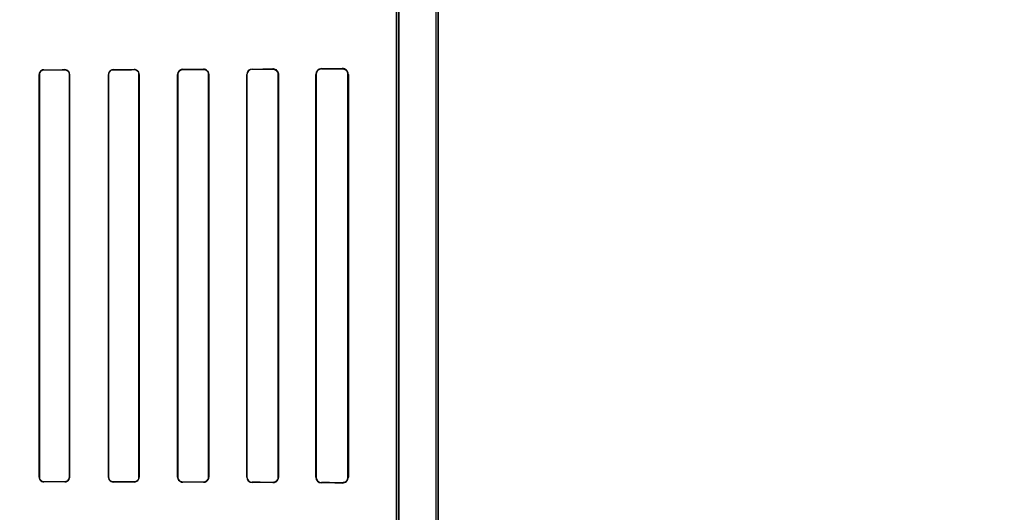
# Model space of a CAD drawing. Header units: millimetres. Extents: x 0 to 297, y 0 to 210.
# Tile 373 of 455: x 242.846 to 243.414, y 158.323 to 158.607. Entities that reach past the tile are written whole.
import ezdxf

# ---------------------------------------------------------------- set-up
doc = ezdxf.new("R2010")
doc.units = ezdxf.units.MM
doc.header["$LTSCALE"] = 16.335
doc.layers.get('0').update_dxf_attribs({"linetype": 'CONTINUOUS'})
for name, color, linetype in [('AXES_REF', 7, 'CONTINUOUS'), ('INTFCLR_1', 7, 'CONTINUOUS'), ('INTFCLR_72935', 7, 'CONTINUOUS')]:
    doc.layers.add(name, color=color, linetype=linetype)

msp = doc.modelspace()

# ---------------------------------------------------------------- linework, layer by layer
at = {"color": 7, "linetype": 'Continuous'}
for radius in [7.756662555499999, 7.756, 7.706331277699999]:
    msp.add_circle((241.4302422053, 154.539298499), radius, dxfattribs=at)
msp.add_arc((241.4302422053, 154.539298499), 7.68, 278.2771290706, 261.7228709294, dxfattribs=at)
at = {"layer": 'AXES_REF', "color": 9, "linetype": 'Continuous'}
msp.add_circle((241.4302422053, 154.539298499), 4.7428614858, dxfattribs=at)
msp.add_arc((241.4302422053, 154.539298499), 7.075609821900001, 94.4118118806, 85.5881881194, dxfattribs=at)
at = {"layer": 'INTFCLR_1', "color": 6, "linetype": 'Continuous'}
for p, q in [((243.0862968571, 159.4753006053), (243.0862968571, 157.3392871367)), ((243.087707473, 159.4752871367), (243.087707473, 157.3392871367)), ((243.063707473, 158.7293596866), (243.063707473, 157.7652145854)), ((243.0651180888, 157.765214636), (243.0651180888, 158.7293596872)), ((242.8577218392, 158.5752871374), (242.8577218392, 158.3432871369)), ((242.857817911, 158.5752871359), (242.857817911, 158.3432871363)), ((242.8751486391, 158.3432871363), (242.8751486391, 158.5752871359)), ((242.8752478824, 158.3432871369), (242.8752478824, 158.5752871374)), ((242.8976288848, 158.5752871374), (242.8976288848, 158.3432871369)), ((242.8977319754, 158.5752871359), (242.8977319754, 158.3432871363)), ((242.9152443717, 158.3432871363), (242.9152443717, 158.5752871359)), ((242.915352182, 158.3432871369), (242.915352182, 158.5752871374)), ((242.937509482, 158.5752871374), (242.937509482, 158.3432871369)), ((242.9376231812, 158.5752871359), (242.9376231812, 158.3432871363)), ((242.955366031, 158.3432871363), (242.955366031, 158.5752871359)), ((242.9554872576, 158.3432871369), (242.9554872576, 158.5752871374)), ((242.9773531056, 158.5752871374), (242.9773531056, 158.3432871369)), ((242.9774842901, 158.5752871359), (242.9774842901, 158.3432871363)), ((242.9955236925, 158.3432871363), (242.9955236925, 158.5752871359)), ((242.9956687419, 158.3432871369), (242.9956687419, 158.5752871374)), ((243.0171345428, 158.5752871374), (243.0171345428, 158.3432871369)), ((243.0173005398, 158.5752871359), (243.0173005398, 158.3432871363)), ((243.0357406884, 158.3432871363), (243.0357406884, 158.5752871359)), ((243.0359434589, 158.3432871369), (243.0359434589, 158.5752871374))]:
    msp.add_line(p, q, dxfattribs=at)
at = {"layer": 'INTFCLR_1', "color": 9, "linetype": 'Continuous'}
for p, q in [((242.8604658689, 158.5779401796), (242.8604658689, 158.5780368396)), ((242.8724658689, 158.578062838), (242.8724658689, 158.577964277)), ((242.9004658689, 158.5780276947), (242.9004658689, 158.5781316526)), ((242.9124658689, 158.5781650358), (242.9124658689, 158.5780582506)), ((242.9404658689, 158.5781386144), (242.9404658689, 158.5782536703)), ((242.9524658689, 158.5782970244), (242.9524658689, 158.5781774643)), ((242.9804658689, 158.5782806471), (242.9804658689, 158.5784142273)), ((242.9924658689, 158.5784731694), (242.9924658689, 158.5783313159)), ((243.0204658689, 158.5784698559), (243.0204658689, 158.5786414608)), ((243.0324658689, 158.5787341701), (243.0324658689, 158.5785409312)), ((242.8577218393, 158.5752871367), (242.8578179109, 158.5752871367)), ((242.875148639, 158.5752871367), (242.8752478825, 158.5752871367)), ((242.8976288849, 158.5752871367), (242.8977319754, 158.5752871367)), ((242.9152443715, 158.5752871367), (242.9153521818, 158.5752871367)), ((242.9375094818, 158.5752871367), (242.9376231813, 158.5752871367)), ((242.9553660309, 158.5752871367), (242.9554872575, 158.5752871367)), ((242.9773531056, 158.5752871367), (242.97748429, 158.5752871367)), ((242.9955236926, 158.5752871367), (242.9956687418, 158.5752871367)), ((243.0171345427, 158.5752871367), (243.0173005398, 158.5752871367)), ((243.0357406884, 158.5752871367), (243.035943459, 158.5752871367)), ((242.8578179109, 158.3432871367), (242.8577218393, 158.3432871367)), ((242.8604658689, 158.3405374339), (242.8604658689, 158.3406340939)), ((242.8724658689, 158.3406099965), (242.8724658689, 158.3405114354)), ((242.8752478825, 158.3432871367), (242.875148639, 158.3432871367)), ((242.8977319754, 158.3432871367), (242.8976288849, 158.3432871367)), ((242.9004658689, 158.3404426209), (242.9004658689, 158.3405465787)), ((242.9124658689, 158.3405160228), (242.9124658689, 158.3404092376)), ((242.9153521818, 158.3432871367), (242.9152443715, 158.3432871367)), ((242.9376231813, 158.3432871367), (242.9375094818, 158.3432871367)), ((242.9404658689, 158.3403206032), (242.9404658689, 158.340435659)), ((242.9524658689, 158.3403968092), (242.9524658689, 158.340277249)), ((242.9554872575, 158.3432871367), (242.9553660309, 158.3432871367)), ((242.97748429, 158.3432871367), (242.9773531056, 158.3432871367)), ((242.9804658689, 158.3401600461), (242.9804658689, 158.3402936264)), ((242.9924658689, 158.3402429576), (242.9924658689, 158.3401011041)), ((242.9956687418, 158.3432871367), (242.9955236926, 158.3432871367)), ((243.0173005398, 158.3432871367), (243.0171345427, 158.3432871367)), ((243.0204658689, 158.3399328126), (243.0204658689, 158.3401044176)), ((243.0324658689, 158.3400333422), (243.0324658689, 158.3398401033)), ((243.035943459, 158.3432871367), (243.0357406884, 158.3432871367))]:
    msp.add_line(p, q, dxfattribs=at)
at = {"layer": 'INTFCLR_1', "color": 7, "linetype": 'Continuous'}
for points in [[(242.9934405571, 158.5781756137), (242.9933405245, 158.5782069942), (242.9932382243, 158.5782352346), (242.9931337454, 158.5782601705), (242.9930272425, 158.5782816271), (242.9929187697, 158.5782994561), (242.9928082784, 158.578313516), (242.9926958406, 158.5783236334), (242.992581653, 158.5783296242), (242.9924658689, 158.5783313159)], [(242.953462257, 158.3404429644), (242.9533597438, 158.3404095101), (242.9532549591, 158.3403794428), (242.9531480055, 158.3403529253), (242.9530390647, 158.340330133), (242.9529281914, 158.3403112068), (242.9528153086, 158.3402962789), (242.9527004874, 158.3402855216), (242.9525839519, 158.3402791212), (242.9524658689, 158.340277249)], [(242.9924658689, 158.3402429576), (242.9925748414, 158.3402444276), (242.9926847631, 158.3402498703), (242.9927954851, 158.3402593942), (242.9929077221, 158.3402732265), (242.993020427, 158.3402914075), (242.9931308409, 158.3403134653), (242.9932379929, 158.3403389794), (242.9933426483, 158.3403679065), (242.9934447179, 158.3404000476)]]:
    msp.add_lwpolyline(points, dxfattribs=at)
at = {"layer": 'INTFCLR_1', "color": 6, "linetype": 'Continuous'}
for centre, radius, start, end in [((242.9404746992, 158.5752871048), 0.0028515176, 90.17742705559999, 179.999375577), ((242.9524772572, 158.5752870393), 0.0030100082, 0.0018672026, 90.2167784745), ((242.9804803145, 158.5752870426), 0.0031272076, 90.26466463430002, 179.9982645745), ((242.9804778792, 158.5752870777), 0.0029935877, 90.2298717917, 179.9988857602), ((242.9924825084, 158.5752869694), 0.0031862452, 0.0030195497, 90.2992151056), ((243.0204892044, 158.5752868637), 0.0033546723, 90.3985576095, 179.9953266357), ((243.0204834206, 158.5752870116), 0.003182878, 90.3159511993, 179.9977619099), ((243.0324957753, 158.5752865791), 0.0034477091, 0.009277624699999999, 90.4970040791), ((243.0324866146, 158.5752869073), 0.0032540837, 0.0040245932, 90.3652767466), ((242.9804803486, 158.3432872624), 0.003127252, 180.0022992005, 269.7347116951), ((242.9804779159, 158.3432872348), 0.0029936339, 180.0018839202, 269.7694291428), ((242.9924825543, 158.3432872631), 0.0031861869, 269.6999553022, 359.9977305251), ((243.020489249, 158.3432874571), 0.0033547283, 180.0054693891, 269.600686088), ((243.020483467, 158.3432873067), 0.0031829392, 180.003066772, 269.6832180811), ((243.0324956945, 158.3432877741), 0.0034477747, 269.5043503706, 359.9894106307), ((243.0324866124, 158.3432873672), 0.0032540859, 269.6347627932, 359.9959357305)]:
    msp.add_arc(centre, radius, start, end, dxfattribs=at)
for centre, major_axis, ratio, start_param, end_param in [((242.6464658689, 158.5792871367), (0.4172416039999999, 0), 0.0034906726, -1.0322457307, -0.9983944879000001), ((242.6464658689, 158.5792871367), (0.441241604, 0), 0.0034906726, -1.0644388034, -1.0330623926), ((242.6464658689, 158.5792871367), (0.4172416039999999, 0), 0.0034906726, -0.9162996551, -0.8795209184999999), ((242.6464658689, 158.5792871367), (0.441241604, 0), 0.0034906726, -0.9573995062, -0.9237350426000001), ((242.6464658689, 158.5792871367), (0.4172416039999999, 0), 0.0034906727, -0.7888979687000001, -0.7475038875), ((242.6464658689, 158.5792871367), (0.441241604, 0), 0.0034906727, -0.8415583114, -0.8044638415), ((242.6464658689, 158.5792871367), (0.4172416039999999, 0), 0.0034906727, -0.642674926, -0.5930216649), ((242.6464658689, 158.5792871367), (0.441241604, 0), 0.0034906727, -0.7121557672, -0.6694696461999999), ((242.6464658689, 158.5792871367), (0.4172416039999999, 0), 0.0034906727, -0.4592997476, -0.3894356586), ((242.6464658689, 158.5792871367), (0.441241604, 0), 0.0034906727, -0.5593349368, -0.5057648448), ((242.6464658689, 158.3392871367), (0.441241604, 0), 0.0034906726, 1.0330623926, 1.0644388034), ((242.6464658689, 158.3392871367), (0.4172416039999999, 0), 0.0034906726, 0.9983944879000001, 1.0322457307), ((242.6464658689, 158.3392871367), (0.441241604, 0), 0.0034906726, 0.9237350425, 0.9573995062), ((242.6464658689, 158.3392871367), (0.4172416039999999, 0), 0.0034906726, 0.8795209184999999, 0.9162996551), ((242.6464658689, 158.3392871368), (0.441241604, 0), 0.0034906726, 0.8044638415, 0.8415583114), ((242.6464658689, 158.3392871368), (0.4172416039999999, 0), 0.0034906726, 0.7475038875, 0.7888979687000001), ((242.6464658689, 158.3392871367), (0.441241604, 0), 0.0034906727, 0.6694696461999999, 0.7121557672), ((242.6464658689, 158.3392871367), (0.4172416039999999, 0), 0.0034906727, 0.5930216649, 0.642674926), ((242.6464658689, 158.3392871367), (0.441241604, 0), 0.0034906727, 0.5057648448, 0.5593349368), ((242.6464658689, 158.3392871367), (0.4172416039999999, 0), 0.0034906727, 0.3894356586, 0.4592997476)]:
    msp.add_ellipse(centre, major_axis=major_axis, ratio=ratio, start_param=start_param, end_param=end_param, dxfattribs=at)
for points, knots in [([(242.860465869, 158.5780368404), (242.8599619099, 158.5780357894), (242.858543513, 158.577658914), (242.8577218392, 158.5761753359), (242.8577218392, 158.5752871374)], [0, 0, 0, 0, 0.3619991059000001, 1, 1, 1, 1]), ([(242.8604658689, 158.5779401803), (242.8599246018, 158.5779391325), (242.8585436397, 158.5775203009), (242.857817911, 158.5760934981), (242.857817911, 158.5752871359)], [0, 0, 0, 0, 0.4016443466, 1, 1, 1, 1]), ([(242.8752478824, 158.5752871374), (242.8752478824, 158.5758805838), (242.8747826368, 158.5773353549), (242.8732873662, 158.5780646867), (242.872465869, 158.5780628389)], [0, 0, 0, 0, 0.4194128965, 1, 1, 1, 1]), ([(242.8751486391, 158.5752871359), (242.8751486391, 158.5758641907), (242.8746950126, 158.5772681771), (242.8732536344, 158.5779659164), (242.872465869, 158.5779642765)], [0, 0, 0, 0, 0.4228059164, 1, 1, 1, 1]), ([(242.9004658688, 158.5781316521), (242.899927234, 158.5781302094), (242.8984566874, 158.5777226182), (242.8976288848, 158.5761896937), (242.8976288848, 158.5752871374)], [0, 0, 0, 0, 0.3737436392, 1, 1, 1, 1]), ([(242.9004658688, 158.5780276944), (242.8999533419, 158.5780264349), (242.8985377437, 158.5776403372), (242.8977319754, 158.5761627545), (242.8977319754, 158.5752871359)], [0, 0, 0, 0, 0.3692176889, 1, 1, 1, 1]), ([(242.915352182, 158.5752871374), (242.915352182, 158.5758814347), (242.9148916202, 158.5773857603), (242.9133379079, 158.5781675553), (242.9124658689, 158.5781650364)], [0, 0, 0, 0, 0.4052930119, 1, 1, 1, 1]), ([(242.9152443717, 158.5752871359), (242.9152443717, 158.5758684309), (242.91479152, 158.5773186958), (242.9132968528, 158.5780604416), (242.9124658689, 158.5780582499)], [0, 0, 0, 0, 0.4115998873, 1, 1, 1, 1]), ([(242.940465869, 158.5782536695), (242.9398721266, 158.5782516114), (242.938332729, 158.5777927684), (242.937509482, 158.5761981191), (242.937509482, 158.5752871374)], [0, 0, 0, 0, 0.3945869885, 1, 1, 1, 1]), ([(242.955366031, 158.5752871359), (242.955366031, 158.5758650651), (242.9549245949, 158.5773730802), (242.9533599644, 158.5781804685), (242.9524658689, 158.5781774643)], [0, 0, 0, 0, 0.3926070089, 1, 1, 1, 1]), ([(242.8577218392, 158.3432871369), (242.8577218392, 158.3426939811), (242.858187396, 158.3412554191), (242.8596606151, 158.3405391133), (242.860465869, 158.3405374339)], [0, 0, 0, 0, 0.424164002, 1, 1, 1, 1]), ([(242.857817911, 158.3432871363), (242.857817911, 158.3427110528), (242.8582711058, 158.3413221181), (242.8596923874, 158.3406355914), (242.8604658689, 158.340634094)], [0, 0, 0, 0, 0.4268656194, 1, 1, 1, 1]), ([(242.872465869, 158.3405114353), (242.8729815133, 158.3405102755), (242.8744202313, 158.3408919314), (242.8752478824, 158.3423933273), (242.8752478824, 158.3432871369)], [0, 0, 0, 0, 0.3658474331, 1, 1, 1, 1]), ([(242.872465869, 158.3406099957), (242.8729585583, 158.3406089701), (242.8743448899, 158.3409727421), (242.8751486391, 158.3424209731), (242.8751486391, 158.3432871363)], [0, 0, 0, 0, 0.3625779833, 1, 1, 1, 1]), ([(242.8976288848, 158.3432871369), (242.8976288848, 158.3426904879), (242.8980926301, 158.3412065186), (242.8996173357, 158.3404448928), (242.9004658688, 158.34044262)], [0, 0, 0, 0, 0.4128529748, 1, 1, 1, 1]), ([(242.8977319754, 158.3432871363), (242.8977319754, 158.3427062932), (242.8981850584, 158.3412750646), (242.8996538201, 158.3405485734), (242.9004658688, 158.3405465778)], [0, 0, 0, 0, 0.4170044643, 1, 1, 1, 1]), ([(242.9124658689, 158.3404092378), (242.913021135, 158.340407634), (242.9145185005, 158.3408229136), (242.915352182, 158.3423787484), (242.915352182, 158.3432871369)], [0, 0, 0, 0, 0.3793705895, 1, 1, 1, 1]), ([(242.9124658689, 158.3405160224), (242.9129924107, 158.3405146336), (242.9144319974, 158.3409067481), (242.9152443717, 158.3424052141), (242.9152443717, 158.3432871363)], [0, 0, 0, 0, 0.3738419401, 1, 1, 1, 1]), ([(242.937509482, 158.3432871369), (242.937509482, 158.3426951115), (242.9379601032, 158.3411538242), (242.9395531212, 158.3403237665), (242.940465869, 158.3403206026)], [0, 0, 0, 0, 0.393430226, 1, 1, 1, 1]), ([(242.9376231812, 158.3432871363), (242.9376231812, 158.3427047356), (242.938071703, 158.3412209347), (242.9396008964, 158.3404383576), (242.9404658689, 158.3404356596)], [0, 0, 0, 0, 0.4023834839, 1, 1, 1, 1]), ([(242.9524658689, 158.3403968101), (242.9530455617, 158.3403948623), (242.9545547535, 158.3408341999), (242.955366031, 158.3423948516), (242.955366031, 158.3432871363)], [0, 0, 0, 0, 0.3938203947, 1, 1, 1, 1])]:
    msp.add_open_spline(points, degree=3, knots=knots, dxfattribs=at)
at = {"layer": 'INTFCLR_1', "color": 7, "linetype": 'Continuous'}
for points, knots in [([(242.9955236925, 158.5752871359), (242.9955238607, 158.5758165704), (242.9952481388, 158.5768346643), (242.9941242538, 158.5780207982), (242.9930465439, 158.5783215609), (242.9924658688, 158.5783313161)], [0, 0, 0, 0, 0.3351505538, 0.6323606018, 1, 1, 1, 1]), ([(242.9955236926, 158.5752871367), (242.995523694, 158.5758379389), (242.9951776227, 158.5771072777), (242.99410076, 158.5779559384), (242.9934405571, 158.5781756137)], [0, 0, 0, 0, 0.4418459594, 1, 1, 1, 1]), ([(242.9524658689, 158.3402772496), (242.9530819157, 158.3402812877), (242.9546548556, 158.3407397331), (242.95549365, 158.3423691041), (242.9554872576, 158.3432871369)], [0, 0, 0, 0, 0.4015735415, 1, 1, 1, 1]), ([(242.9924658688, 158.3402429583), (242.9930386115, 158.340250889), (242.9941141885, 158.3405484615), (242.9952442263, 158.3417295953), (242.9955263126, 158.3427561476), (242.9955236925, 158.3432871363)], [0, 0, 0, 0, 0.3625785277, 0.6638821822, 1, 1, 1, 1])]:
    msp.add_open_spline(points, degree=3, knots=knots, dxfattribs=at)
at = {"layer": 'INTFCLR_72935', "color": 6, "linetype": 'Continuous'}
for p, q in [((243.0862968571, 159.4753140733), (243.0862968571, 157.3392871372)), ((243.087707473, 157.3392871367), (243.087707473, 159.4752871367)), ((243.063707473, 157.762871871), (243.063707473, 158.7317024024)), ((243.0651180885, 158.7331345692), (243.0651180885, 157.7614397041)), ((242.8577218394, 158.3432871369), (242.8577218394, 158.5752871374)), ((242.8578179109, 158.3432871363), (242.8578179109, 158.5752871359)), ((242.8751486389, 158.5752871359), (242.8751486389, 158.3432871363)), ((242.8752478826, 158.5752871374), (242.8752478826, 158.3432871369)), ((242.897628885, 158.3432871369), (242.897628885, 158.5752871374)), ((242.8977319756, 158.3432871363), (242.8977319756, 158.5752871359)), ((242.9152443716, 158.5752871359), (242.9152443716, 158.3432871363)), ((242.9153521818, 158.5752871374), (242.9153521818, 158.3432871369)), ((242.9375094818, 158.3432871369), (242.9375094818, 158.5752871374)), ((242.9376231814, 158.3432871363), (242.9376231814, 158.5752871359)), ((242.9553660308, 158.5752871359), (242.9553660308, 158.3432871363)), ((242.9554872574, 158.5752871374), (242.9554872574, 158.3432871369)), ((242.9773531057, 158.3432871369), (242.9773531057, 158.5752871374)), ((242.9774842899, 158.3432871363), (242.9774842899, 158.5752871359)), ((242.9955236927, 158.5752871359), (242.9955236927, 158.3432871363)), ((242.9956687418, 158.5752871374), (242.9956687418, 158.3432871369)), ((243.0171345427, 158.3432871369), (243.0171345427, 158.5752871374)), ((243.0173005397, 158.3432871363), (243.0173005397, 158.5752871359)), ((243.0357406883, 158.5752871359), (243.0357406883, 158.3432871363)), ((243.035943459, 158.5752871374), (243.035943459, 158.3432871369))]:
    msp.add_line(p, q, dxfattribs=at)
at = {"layer": 'INTFCLR_72935', "color": 9, "linetype": 'Continuous'}
for p, q in [((242.8604658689, 158.5780368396), (242.8604658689, 158.5779401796)), ((242.8724658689, 158.577964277), (242.8724658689, 158.578062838)), ((242.9004658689, 158.5781316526), (242.9004658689, 158.5780276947)), ((242.9124658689, 158.5780582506), (242.9124658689, 158.5781650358)), ((242.9404658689, 158.5782536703), (242.9404658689, 158.5781386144)), ((242.9524658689, 158.5781774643), (242.9524658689, 158.5782970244)), ((242.9804658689, 158.5784142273), (242.9804658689, 158.5782806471)), ((242.9924658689, 158.5783313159), (242.9924658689, 158.5784731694)), ((243.0204658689, 158.5786414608), (243.0204658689, 158.5784698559)), ((243.0324658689, 158.5785409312), (243.0324658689, 158.5787341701)), ((242.8578179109, 158.5752871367), (242.8577218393, 158.5752871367)), ((242.8752478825, 158.5752871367), (242.875148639, 158.5752871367)), ((242.8977319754, 158.5752871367), (242.8976288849, 158.5752871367)), ((242.9153521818, 158.5752871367), (242.9152443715, 158.5752871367)), ((242.9376231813, 158.5752871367), (242.9375094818, 158.5752871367)), ((242.9554872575, 158.5752871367), (242.9553660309, 158.5752871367)), ((242.97748429, 158.5752871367), (242.9773531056, 158.5752871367)), ((242.9956687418, 158.5752871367), (242.9955236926, 158.5752871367)), ((243.0173005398, 158.5752871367), (243.0171345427, 158.5752871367)), ((243.035943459, 158.5752871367), (243.0357406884, 158.5752871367)), ((242.8577218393, 158.3432871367), (242.8578179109, 158.3432871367)), ((242.8604658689, 158.3406340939), (242.8604658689, 158.3405374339)), ((242.8724658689, 158.3405114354), (242.8724658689, 158.3406099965)), ((242.875148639, 158.3432871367), (242.8752478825, 158.3432871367)), ((242.8976288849, 158.3432871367), (242.8977319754, 158.3432871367)), ((242.9004658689, 158.3405465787), (242.9004658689, 158.3404426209)), ((242.9124658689, 158.3404092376), (242.9124658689, 158.3405160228)), ((242.9152443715, 158.3432871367), (242.9153521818, 158.3432871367)), ((242.9375094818, 158.3432871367), (242.9376231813, 158.3432871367)), ((242.9404658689, 158.340435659), (242.9404658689, 158.3403206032)), ((242.9524658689, 158.340277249), (242.9524658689, 158.3403968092)), ((242.9553660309, 158.3432871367), (242.9554872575, 158.3432871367)), ((242.9773531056, 158.3432871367), (242.97748429, 158.3432871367)), ((242.9804658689, 158.3402936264), (242.9804658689, 158.3401600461)), ((242.9924658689, 158.3401011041), (242.9924658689, 158.3402429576)), ((242.9955236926, 158.3432871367), (242.9956687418, 158.3432871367)), ((243.0171345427, 158.3432871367), (243.0173005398, 158.3432871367)), ((243.0204658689, 158.3401044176), (243.0204658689, 158.3399328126)), ((243.0324658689, 158.3398401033), (243.0324658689, 158.3400333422)), ((243.0357406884, 158.3432871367), (243.035943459, 158.3432871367))]:
    msp.add_line(p, q, dxfattribs=at)
at = {"layer": 'INTFCLR_72935', "color": 7, "linetype": 'Continuous'}
for points in [[(242.953462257, 158.5781313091), (242.9533597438, 158.5781647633), (242.9532549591, 158.5781948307), (242.9531480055, 158.5782213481), (242.9530390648, 158.5782441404), (242.9529281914, 158.5782630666), (242.9528153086, 158.5782779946), (242.9527004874, 158.5782887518), (242.9525839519, 158.5782951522), (242.9524658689, 158.5782970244)], [(242.9934593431, 158.5783197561), (242.99336075, 158.5783497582), (242.9932593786, 158.5783770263), (242.9931552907, 158.5784013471), (242.9930490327, 158.5784224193), (242.9929402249, 158.5784401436), (242.9928275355, 158.5784544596), (242.9927105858, 158.5784650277), (242.9925899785, 158.5784713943), (242.9924658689, 158.5784731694)], [(242.9924658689, 158.5783313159), (242.9925748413, 158.5783298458), (242.9926847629, 158.5783244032), (242.9927954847, 158.5783148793), (242.9929077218, 158.578301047), (242.9930204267, 158.578282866), (242.9931308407, 158.5782608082), (242.9932379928, 158.5782352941), (242.9933426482, 158.5782063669), (242.9934447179, 158.5781742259)], [(243.0324658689, 158.5785409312), (243.0325885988, 158.5785393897), (243.0327078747, 158.5785334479), (243.0328235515, 158.5785234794), (243.032935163, 158.5785099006), (243.0330429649, 158.578493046), (243.0331479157, 158.5784730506), (243.0332502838, 158.578450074), (243.0333496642, 158.5784244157), (243.0334460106, 158.5783963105)], [(242.9934405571, 158.3403986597), (242.9933405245, 158.3403672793), (242.9932382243, 158.3403390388), (242.9931337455, 158.340314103), (242.9930272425, 158.3402926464), (242.9929187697, 158.3402748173), (242.9928082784, 158.3402607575), (242.9926958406, 158.3402506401), (242.992581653, 158.3402446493), (242.9924658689, 158.3402429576)], [(242.9924658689, 158.3401011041), (242.9925894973, 158.3401028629), (242.9927097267, 158.3401091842), (242.9928264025, 158.3401196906), (242.9929389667, 158.3401339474), (242.9930477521, 158.340151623), (242.9931539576, 158.3401726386), (242.9932579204, 158.3401968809), (242.993359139, 158.3402240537), (242.993457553, 158.3402539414)], [(243.0334448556, 158.3401776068), (243.0333486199, 158.3401495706), (243.0332493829, 158.3401239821), (243.0331471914, 158.3401010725), (243.0330424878, 158.3400811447), (243.0329349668, 158.3400643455), (243.0328235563, 158.3400507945), (243.0327079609, 158.3400408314), (243.0325886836, 158.3400348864), (243.0324658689, 158.3400333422)]]:
    msp.add_lwpolyline(points, dxfattribs=at)
at = {"layer": 'INTFCLR_72935', "color": 6, "linetype": 'Continuous'}
for centre, radius, start, end in [((242.9804804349, 158.5752869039), 0.0031273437, 90.266860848, 179.9957221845), ((242.9804779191, 158.5752870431), 0.0029936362, 90.23063048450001, 179.9982246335), ((243.0204892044, 158.5752868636), 0.0033546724, 90.3985599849, 179.9953243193), ((243.0204836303, 158.5752867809), 0.0031831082, 90.31970372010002, 179.9936100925), ((243.0324957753, 158.5752865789), 0.003447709, 0.0092811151, 90.49700455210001), ((242.9524772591, 158.343287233), 0.0030100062, 269.7831899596, 359.9981712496), ((242.9804804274, 158.343287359), 0.0031273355, 180.0040687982, 269.7332758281), ((242.9804778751, 158.3432871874), 0.0029935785, 180.0009770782, 269.7702098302), ((243.0204892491, 158.3432874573), 0.0033547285, 180.0054721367, 269.6006831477), ((243.0204834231, 158.3432872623), 0.00318288, 180.0022678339, 269.684002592), ((243.0324957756, 158.3432876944), 0.0034477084, 269.5029909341, 359.9907345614)]:
    msp.add_arc(centre, radius, start, end, dxfattribs=at)
for centre, major_axis, ratio, start_param, end_param in [((242.6464658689, 158.5792871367), (0.4172416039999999, 0), 0.0034906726, -1.0322457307, -0.9983944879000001), ((242.6464658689, 158.5792871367), (0.441241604, 0), 0.0034906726, -1.0644388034, -1.0330623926), ((242.6464658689, 158.5792871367), (0.4172416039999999, 0), 0.0034906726, -0.9162996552, -0.8795209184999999), ((242.6464658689, 158.5792871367), (0.441241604, 0), 0.0034906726, -0.9573995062, -0.9237350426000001), ((242.6464658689, 158.5792871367), (0.4172416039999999, 0), 0.0034906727, -0.7888979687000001, -0.7475038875), ((242.6464658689, 158.5792871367), (0.441241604, 0), 0.0034906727, -0.8415583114, -0.8044638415), ((242.6464658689, 158.5792871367), (0.4172416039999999, 0), 0.0034906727, -0.642674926, -0.5930216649), ((242.6464658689, 158.5792871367), (0.441241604, 0), 0.0034906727, -0.7121557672, -0.6694696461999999), ((242.6464658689, 158.5792871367), (0.4172416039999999, 0), 0.0034906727, -0.4592997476, -0.3894356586), ((242.6464658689, 158.5792871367), (0.441241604, 0), 0.0034906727, -0.5593349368, -0.5057648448), ((242.6464658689, 158.3392871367), (0.441241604, 0), 0.0034906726, 1.0330623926, 1.0644388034), ((242.6464658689, 158.3392871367), (0.4172416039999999, 0), 0.0034906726, 0.9983944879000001, 1.0322457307), ((242.6464658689, 158.3392871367), (0.441241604, 0), 0.0034906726, 0.9237350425, 0.9573995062), ((242.6464658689, 158.3392871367), (0.4172416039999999, 0), 0.0034906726, 0.8795209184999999, 0.9162996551), ((242.6464658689, 158.3392871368), (0.441241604, 0), 0.0034906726, 0.8044638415, 0.8415583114), ((242.6464658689, 158.3392871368), (0.4172416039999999, 0), 0.0034906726, 0.7475038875, 0.7888979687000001), ((242.6464658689, 158.3392871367), (0.441241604, 0), 0.0034906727, 0.6694696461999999, 0.7121557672), ((242.6464658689, 158.3392871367), (0.4172416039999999, 0), 0.0034906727, 0.5930216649, 0.642674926), ((242.6464658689, 158.3392871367), (0.441241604, 0), 0.0034906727, 0.5057648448, 0.5593349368), ((242.6464658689, 158.3392871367), (0.4172416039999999, 0), 0.0034906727, 0.3894356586, 0.4592997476)]:
    msp.add_ellipse(centre, major_axis=major_axis, ratio=ratio, start_param=start_param, end_param=end_param, dxfattribs=at)
for points, knots in [([(242.8604658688, 158.5780368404), (242.8599494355, 158.5780357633), (242.8585280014, 158.5776469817), (242.8577218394, 158.5761640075), (242.8577218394, 158.5752871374)], [0, 0, 0, 0, 0.3706543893, 1, 1, 1, 1]), ([(242.8578179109, 158.5752871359), (242.8578179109, 158.5758667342), (242.8582742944, 158.5772567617), (242.8596956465, 158.5779386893), (242.8604658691, 158.5779401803)], [0, 0, 0, 0, 0.429388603, 1, 1, 1, 1]), ([(242.8752478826, 158.5752871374), (242.8752478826, 158.5758849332), (242.8747786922, 158.5773410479), (242.8732833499, 158.5780646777), (242.8724658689, 158.5780628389)], [0, 0, 0, 0, 0.4223873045, 1, 1, 1, 1]), ([(242.8724658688, 158.5779642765), (242.8729585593, 158.5779653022), (242.8743448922, 158.5776015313), (242.8751486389, 158.5761532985), (242.8751486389, 158.5752871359)], [0, 0, 0, 0, 0.3625786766, 1, 1, 1, 1]), ([(242.900465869, 158.5781316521), (242.8999133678, 158.5781301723), (242.8984396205, 158.5777088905), (242.897628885, 158.5761769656), (242.897628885, 158.5752871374)], [0, 0, 0, 0, 0.3830625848, 1, 1, 1, 1]), ([(242.8977319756, 158.5752871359), (242.8977319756, 158.5758682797), (242.8981846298, 158.5773000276), (242.8996539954, 158.5780256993), (242.900465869, 158.5780276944)], [0, 0, 0, 0, 0.4171827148, 1, 1, 1, 1]), ([(242.9153521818, 158.5752871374), (242.9153521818, 158.5758808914), (242.9148930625, 158.5773856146), (242.9133385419, 158.5781675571), (242.9124658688, 158.5781650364)], [0, 0, 0, 0, 0.4048974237, 1, 1, 1, 1]), ([(242.9124658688, 158.5780582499), (242.9130064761, 158.5780596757), (242.9144493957, 158.5776536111), (242.9152443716, 158.5761561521), (242.9152443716, 158.5752871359)], [0, 0, 0, 0, 0.3835126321, 1, 1, 1, 1]), ([(242.9404658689, 158.5782536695), (242.9398626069, 158.5782515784), (242.9383208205, 158.577783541), (242.9375094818, 158.5761893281), (242.9375094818, 158.5752871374)], [0, 0, 0, 0, 0.4007193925, 1, 1, 1, 1]), ([(242.9376231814, 158.5752871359), (242.9376231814, 158.5758664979), (242.9380676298, 158.5773501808), (242.939597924, 158.5781359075), (242.9404658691, 158.5781386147)], [0, 0, 0, 0, 0.4003022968, 1, 1, 1, 1]), ([(242.9524658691, 158.5781774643), (242.9530528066, 158.5781794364), (242.9545639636, 158.577733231), (242.9553660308, 158.5761727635), (242.9553660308, 158.5752871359)], [0, 0, 0, 0, 0.3985830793, 1, 1, 1, 1]), ([(242.8577218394, 158.3432871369), (242.8577218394, 158.342691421), (242.8581894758, 158.3412519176), (242.85966295, 158.3405391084), (242.8604658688, 158.3405374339)], [0, 0, 0, 0, 0.4259261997, 1, 1, 1, 1]), ([(242.8604658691, 158.340634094), (242.859914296, 158.3406351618), (242.8585309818, 158.341064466), (242.8578179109, 158.3424903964), (242.8578179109, 158.3432871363)], [0, 0, 0, 0, 0.409084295, 1, 1, 1, 1]), ([(242.8724658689, 158.3405114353), (242.8729966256, 158.3405102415), (242.8744390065, 158.3409066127), (242.8752478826, 158.3424071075), (242.8752478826, 158.3432871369)], [0, 0, 0, 0, 0.3762140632, 1, 1, 1, 1]), ([(242.8751486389, 158.3432871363), (242.8751486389, 158.3427047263), (242.874689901, 158.3412992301), (242.873248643, 158.3406083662), (242.8724658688, 158.3406099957)], [0, 0, 0, 0, 0.4266158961, 1, 1, 1, 1]), ([(242.897628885, 158.3432871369), (242.897628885, 158.3426922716), (242.8980899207, 158.3412081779), (242.899615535, 158.3404448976), (242.900465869, 158.34044262)], [0, 0, 0, 0, 0.4116138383, 1, 1, 1, 1]), ([(242.900465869, 158.3405465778), (242.8999397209, 158.3405478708), (242.8985209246, 158.3409472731), (242.8977319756, 158.3424239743), (242.8977319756, 158.3432871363)], [0, 0, 0, 0, 0.3787124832, 1, 1, 1, 1]), ([(242.9124658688, 158.3404092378), (242.9130334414, 158.3404075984), (242.9145336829, 158.340835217), (242.9153521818, 158.3423900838), (242.9153521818, 158.3432871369)], [0, 0, 0, 0, 0.3875215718, 1, 1, 1, 1]), ([(242.9152443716, 158.3432871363), (242.9152443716, 158.3427055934), (242.9147920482, 158.3412548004), (242.913296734, 158.340513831), (242.9124658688, 158.3405160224)], [0, 0, 0, 0, 0.411737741, 1, 1, 1, 1]), ([(242.9375094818, 158.3432871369), (242.9375094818, 158.342697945), (242.9379578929, 158.3411576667), (242.9395505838, 158.3403237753), (242.9404658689, 158.3403206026)], [0, 0, 0, 0, 0.3916243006, 1, 1, 1, 1]), ([(242.9404658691, 158.3404356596), (242.939897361, 158.3404374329), (242.9384173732, 158.3408752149), (242.9376231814, 158.34240907), (242.9376231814, 158.3432871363)], [0, 0, 0, 0, 0.3930041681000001, 1, 1, 1, 1]), ([(242.9553660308, 158.3432871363), (242.9553660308, 158.3427093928), (242.9549240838, 158.341201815), (242.9533600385, 158.3403938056), (242.9524658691, 158.3403968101)], [0, 0, 0, 0, 0.3925106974, 1, 1, 1, 1])]:
    msp.add_open_spline(points, degree=3, knots=knots, dxfattribs=at)
at = {"layer": 'INTFCLR_72935', "color": 7, "linetype": 'Continuous'}
for points, knots in [([(242.9524658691, 158.5782970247), (242.9530819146, 158.5782929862), (242.9546548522, 158.5778345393), (242.9554936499, 158.5762051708), (242.9554872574, 158.5752871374)], [0, 0, 0, 0, 0.4015728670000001, 1, 1, 1, 1]), ([(242.9924658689, 158.5784731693), (242.9930100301, 158.5784670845), (242.9940330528, 158.5782117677), (242.9952990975, 158.5770798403), (242.9956711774, 158.575938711), (242.9956687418, 158.5752871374)], [0, 0, 0, 0, 0.3291491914, 0.605901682, 1, 1, 1, 1]), ([(242.992465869, 158.5783313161), (242.9930386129, 158.5783233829), (242.9941141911, 158.5780258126), (242.9952442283, 158.5768446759), (242.9955263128, 158.5758181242), (242.9955236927, 158.5752871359)], [0, 0, 0, 0, 0.3625791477, 0.6638826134, 1, 1, 1, 1]), ([(242.9934447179, 158.5781742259), (242.9939554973, 158.5780034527), (242.995049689, 158.5772831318), (242.995523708, 158.5759934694), (242.9955236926, 158.5752871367)], [0, 0, 0, 0, 0.4326207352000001, 1, 1, 1, 1]), ([(243.0324658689, 158.5785409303), (243.0329724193, 158.5785369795), (243.0340601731, 158.5782943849), (243.0353798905, 158.5771191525), (243.035743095, 158.5759075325), (243.0357406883, 158.5752871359)], [0, 0, 0, 0, 0.2996435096, 0.6330205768, 1, 1, 1, 1]), ([(243.0334460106, 158.5783963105), (243.0338911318, 158.5782589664), (243.0351077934, 158.5775893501), (243.0357407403, 158.5761703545), (243.0357406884, 158.5752871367)], [0, 0, 0, 0, 0.3453021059, 1, 1, 1, 1]), ([(242.9956687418, 158.3432871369), (242.9956687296, 158.3427820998), (242.9953982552, 158.3416669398), (242.9941930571, 158.3404014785), (242.993020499, 158.3401080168), (242.9924658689, 158.340101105)], [0, 0, 0, 0, 0.3052965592, 0.6646982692, 1, 1, 1, 1]), ([(242.9955236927, 158.3432871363), (242.9955238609, 158.342757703), (242.9952481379, 158.3417396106), (242.9941242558, 158.340553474), (242.9930465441, 158.3402527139), (242.992465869, 158.3402429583)], [0, 0, 0, 0, 0.3351499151, 0.6323604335, 1, 1, 1, 1]), ([(243.0357406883, 158.3432871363), (243.035740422, 158.3427310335), (243.0354529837, 158.3416482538), (243.0342588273, 158.3403709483), (243.0330934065, 158.3400374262), (243.0324658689, 158.3400333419)], [0, 0, 0, 0, 0.3289555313, 0.628780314, 1, 1, 1, 1])]:
    msp.add_open_spline(points, degree=3, knots=knots, dxfattribs=at)

doc.saveas('drawing.dxf')
